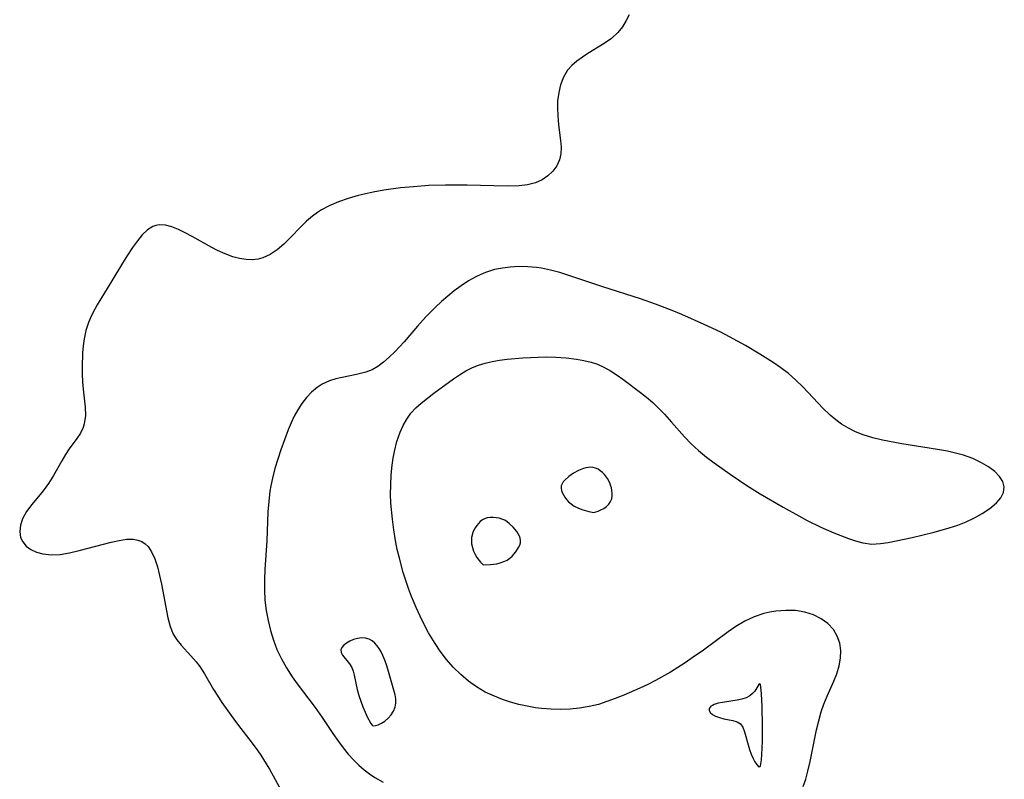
# Model space of a CAD drawing. Header units: metres. Extents: x 1073367 to 1082519, y 1569854 to 1574957.
# Tile 258 of 656: x 1075275 to 1075453, y 1574200 to 1574338. Entities that reach past the tile are written whole.
import ezdxf

# ---------------------------------------------------------------- set-up
doc = ezdxf.new("R2010")
doc.units = ezdxf.units.M
doc.layers.add('CGG_CurvaNivelLidar_v1', color=253, linetype='Continuous', lineweight=30)

msp = doc.modelspace()

# ---------------------------------------------------------------- linework, layer by layer
at = {"layer": 'CGG_CurvaNivelLidar_v1'}
for p, q in [((1075384.8998, 1574338.6514, 65.5), (1075384.3763, 1574337.6118, 65.5)), ((1075383.6716, 1574336.4597, 65.5), (1075382.8467, 1574335.4313, 65.5)), ((1075384.3763, 1574337.6118, 65.5), (1075383.6716, 1574336.4597, 65.5)), ((1075382.8467, 1574335.4313, 65.5), (1075381.6692, 1574334.3835, 65.5)), ((1075380.3497, 1574333.4746, 65.5), (1075377.4169, 1574331.6412, 65.5)), ((1075381.6692, 1574334.3835, 65.5), (1075380.3497, 1574333.4746, 65.5)), ((1075376.4265, 1574330.9857, 65.5), (1075375.4235, 1574330.2664, 65.5)), ((1075377.4169, 1574331.6412, 65.5), (1075376.4265, 1574330.9857, 65.5)), ((1075374.5129, 1574329.4939, 65.5), (1075373.7387, 1574328.6273, 65.5)), ((1075375.4235, 1574330.2664, 65.5), (1075374.5129, 1574329.4939, 65.5)), ((1075373.7387, 1574328.6273, 65.5), (1075373.0136, 1574327.3849, 65.5)), ((1075372.4952, 1574325.9911, 65.5), (1075372.1491, 1574324.5813, 65.5)), ((1075373.0136, 1574327.3849, 65.5), (1075372.4952, 1574325.9911, 65.5)), ((1075372.1491, 1574324.5813, 65.5), (1075371.9544, 1574323.1082, 65.5)), ((1075371.9544, 1574323.1082, 65.5), (1075371.9216, 1574321.7846, 65.5)), ((1075371.9216, 1574321.7846, 65.5), (1075371.9827, 1574320.4443, 65.5)), ((1075371.9827, 1574320.4443, 65.5), (1075372.131, 1574318.781, 65.5)), ((1075372.131, 1574318.781, 65.5), (1075372.4834, 1574315.9029, 65.5)), ((1075372.4834, 1574315.9029, 65.5), (1075372.5776, 1574314.6992, 65.5)), ((1075372.5298, 1574313.5425, 65.5), (1075372.2634, 1574312.4022, 65.5)), ((1075372.5776, 1574314.6992, 65.5), (1075372.5298, 1574313.5425, 65.5)), ((1075372.2634, 1574312.4022, 65.5), (1075371.783, 1574311.3372, 65.5)), ((1075371.1062, 1574310.3749, 65.5), (1075370.2059, 1574309.5105, 65.5)), ((1075371.783, 1574311.3372, 65.5), (1075371.1062, 1574310.3749, 65.5)), ((1075351.6577, 1574307.8408, 65.5), (1075348.6193, 1574307.7606, 65.5)), ((1075355.5757, 1574307.8245, 65.5), (1075351.6577, 1574307.8408, 65.5)), ((1075366.5122, 1574307.91, 65.5), (1075364.9947, 1574307.725, 65.5)), ((1075367.9276, 1574308.27, 65.5), (1075366.5122, 1574307.91, 65.5)), ((1075369.1374, 1574308.8029, 65.5), (1075367.9276, 1574308.27, 65.5)), ((1075370.2059, 1574309.5105, 65.5), (1075369.1374, 1574308.8029, 65.5)), ((1075338.5667, 1574306.5823, 65.5), (1075335.9006, 1574305.9642, 65.5)), ((1075340.5077, 1574306.9325, 65.5), (1075338.5667, 1574306.5823, 65.5)), ((1075343.5152, 1574307.3389, 65.5), (1075340.5077, 1574306.9325, 65.5)), ((1075345.9117, 1574307.5757, 65.5), (1075343.5152, 1574307.3389, 65.5)), ((1075348.6193, 1574307.7606, 65.5), (1075345.9117, 1574307.5757, 65.5)), ((1075362.8555, 1574307.6649, 65.5), (1075355.5757, 1574307.8245, 65.5)), ((1075364.9947, 1574307.725, 65.5), (1075362.8555, 1574307.6649, 65.5)), ((1075332.3126, 1574304.8291, 65.5), (1075330.6185, 1574304.1029, 65.5)), ((1075334.0797, 1574305.4413, 65.5), (1075332.3126, 1574304.8291, 65.5)), ((1075335.9006, 1574305.9642, 65.5), (1075334.0797, 1574305.4413, 65.5)), ((1075328.5554, 1574302.9268, 65.5), (1075327.6003, 1574302.2233, 65.5)), ((1075329.2812, 1574303.3876, 65.5), (1075328.5554, 1574302.9268, 65.5)), ((1075330.6185, 1574304.1029, 65.5), (1075329.2812, 1574303.3876, 65.5)), ((1075326.549, 1574301.3157, 65.5), (1075325.5528, 1574300.3489, 65.5)), ((1075327.6003, 1574302.2233, 65.5), (1075326.549, 1574301.3157, 65.5)), ((1075297.7661, 1574299.7523, 65.5), (1075296.8363, 1574298.8575, 65.5)), ((1075298.768, 1574300.383, 65.5), (1075297.7661, 1574299.7523, 65.5)), ((1075299.3008, 1574300.5711, 65.5), (1075298.768, 1574300.383, 65.5)), ((1075299.9209, 1574300.6702, 65.5), (1075299.3008, 1574300.5711, 65.5)), ((1075301.02, 1574300.5999, 65.5), (1075299.9209, 1574300.6702, 65.5)), ((1075302.1756, 1574300.293, 65.5), (1075301.02, 1574300.5999, 65.5)), ((1075303.3775, 1574299.8123, 65.5), (1075302.1756, 1574300.293, 65.5)), ((1075304.6181, 1574299.2113, 65.5), (1075303.3775, 1574299.8123, 65.5)), ((1075305.8597, 1574298.5517, 65.5), (1075304.6181, 1574299.2113, 65.5)), ((1075325.5528, 1574300.3489, 65.5), (1075323.6078, 1574298.3318, 65.5)), ((1075295.9494, 1574297.7705, 65.5), (1075295.0793, 1574296.5497, 65.5)), ((1075296.8363, 1574298.8575, 65.5), (1075295.9494, 1574297.7705, 65.5)), ((1075309.416, 1574296.5782, 65.5), (1075305.8597, 1574298.5517, 65.5)), ((1075322.4359, 1574297.1784, 65.5), (1075321.2243, 1574296.141, 65.5)), ((1075323.6078, 1574298.3318, 65.5), (1075322.4359, 1574297.1784, 65.5)), ((1075295.0793, 1574296.5497, 65.5), (1075294.1633, 1574295.1705, 65.5)), ((1075310.4356, 1574296.0464, 65.5), (1075309.416, 1574296.5782, 65.5)), ((1075311.8145, 1574295.4042, 65.5), (1075310.4356, 1574296.0464, 65.5)), ((1075313.2047, 1574294.8823, 65.5), (1075311.8145, 1574295.4042, 65.5)), ((1075321.2243, 1574296.141, 65.5), (1075319.9447, 1574295.2863, 65.5)), ((1075293.2539, 1574293.7204, 65.5), (1075291.3621, 1574290.5448, 65.5)), ((1075294.1633, 1574295.1705, 65.5), (1075293.2539, 1574293.7204, 65.5)), ((1075314.4119, 1574294.561, 65.5), (1075313.2047, 1574294.8823, 65.5)), ((1075315.614, 1574294.3786, 65.5), (1075314.4119, 1574294.561, 65.5)), ((1075316.7986, 1574294.3544, 65.5), (1075315.614, 1574294.3786, 65.5)), ((1075317.8135, 1574294.4824, 65.5), (1075316.7986, 1574294.3544, 65.5)), ((1075318.6192, 1574294.6985, 65.5), (1075317.8135, 1574294.4824, 65.5)), ((1075319.9447, 1574295.2863, 65.5), (1075318.6192, 1574294.6985, 65.5)), ((1075358.9208, 1574292.0681, 66), (1075358.0456, 1574291.7078, 66)), ((1075360.5536, 1574292.572, 66), (1075358.9208, 1574292.0681, 66)), ((1075361.9607, 1574292.8627, 66), (1075360.5536, 1574292.572, 66)), ((1075363.3927, 1574293.047, 66), (1075361.9607, 1574292.8627, 66)), ((1075364.9615, 1574293.1342, 66), (1075363.3927, 1574293.047, 66)), ((1075366.5403, 1574293.1083, 66), (1075364.9615, 1574293.1342, 66)), ((1075368.1204, 1574292.9664, 66), (1075366.5403, 1574293.1083, 66)), ((1075369.0427, 1574292.8262, 66), (1075368.1204, 1574292.9664, 66)), ((1075370.691, 1574292.4767, 66), (1075369.0427, 1574292.8262, 66)), ((1075372.332, 1574292.0322, 66), (1075370.691, 1574292.4767, 66)), ((1075373.9694, 1574291.5245, 66), (1075372.332, 1574292.0322, 66)), ((1075291.3621, 1574290.5448, 65.5), (1075288.6814, 1574286.1829, 65.5)), ((1075355.8405, 1574290.5299, 66), (1075354.5305, 1574289.6699, 66)), ((1075357.1893, 1574291.2939, 66), (1075355.8405, 1574290.5299, 66)), ((1075358.0456, 1574291.7078, 66), (1075357.1893, 1574291.2939, 66)), ((1075380.1329, 1574289.4688, 66), (1075373.9694, 1574291.5245, 66)), ((1075353.2561, 1574288.733, 66), (1075352.0971, 1574287.8012, 66)), ((1075354.5305, 1574289.6699, 66), (1075353.2561, 1574288.733, 66)), ((1075386.9391, 1574287.3052, 66), (1075380.1329, 1574289.4688, 66)), ((1075350.9681, 1574286.8239, 66), (1075349.8706, 1574285.8078, 66)), ((1075352.0971, 1574287.8012, 66), (1075350.9681, 1574286.8239, 66)), ((1075389.6562, 1574286.3536, 66), (1075386.9391, 1574287.3052, 66)), ((1075287.8846, 1574284.7324, 65.5), (1075287.4653, 1574283.866, 65.5)), ((1075288.6814, 1574286.1829, 65.5), (1075287.8846, 1574284.7324, 65.5)), ((1075349.8706, 1574285.8078, 66), (1075348.1245, 1574284.0425, 66)), ((1075392.6613, 1574285.1759, 66), (1075389.6562, 1574286.3536, 66)), ((1075394.4092, 1574284.4425, 66), (1075392.6613, 1574285.1759, 66)), ((1075287.0968, 1574282.9825, 65.5), (1075286.6401, 1574281.5521, 65.5)), ((1075287.4653, 1574283.866, 65.5), (1075287.0968, 1574282.9825, 65.5)), ((1075348.1245, 1574284.0425, 66), (1075346.5934, 1574282.3251, 66)), ((1075398.4685, 1574282.6659, 66), (1075394.4092, 1574284.4425, 66)), ((1075286.6401, 1574281.5521, 65.5), (1075286.3212, 1574280.0792, 65.5)), ((1075346.5934, 1574282.3251, 66), (1075344.2124, 1574279.5248, 66)), ((1075401.4438, 1574281.2453, 66), (1075398.4685, 1574282.6659, 66)), ((1075403.0422, 1574280.423, 66), (1075401.4438, 1574281.2453, 66)), ((1075286.3212, 1574280.0792, 65.5), (1075286.1456, 1574278.8071, 65.5)), ((1075344.2124, 1574279.5248, 66), (1075342.5438, 1574277.7204, 66)), ((1075405.9392, 1574278.8276, 66), (1075403.0422, 1574280.423, 66)), ((1075286.1456, 1574278.8071, 65.5), (1075286.0383, 1574277.522, 65.5)), ((1075342.5438, 1574277.7204, 66), (1075341.5136, 1574276.7318, 66)), ((1075408.5328, 1574277.2983, 66), (1075405.9392, 1574278.8276, 66)), ((1075286.0383, 1574277.522, 65.5), (1075285.9614, 1574274.94, 65.5)), ((1075340.4816, 1574275.844, 66), (1075339.4567, 1574275.0781, 66)), ((1075341.5136, 1574276.7318, 66), (1075340.4816, 1574275.844, 66)), ((1075358.8242, 1574275.6658, 66), (1075360.1067, 1574275.9736, 66)), ((1075360.1067, 1574275.9736, 66), (1075361.4219, 1574276.2129, 66)), ((1075361.4219, 1574276.2129, 66), (1075362.8239, 1574276.4031, 66)), ((1075362.8239, 1574276.4031, 66), (1075365.6801, 1574276.6477, 66)), ((1075365.6801, 1574276.6477, 66), (1075368.4187, 1574276.759, 66)), ((1075368.4187, 1574276.759, 66), (1075370.0223, 1574276.773, 66)), ((1075370.0223, 1574276.773, 66), (1075371.6167, 1574276.737, 66)), ((1075371.6167, 1574276.737, 66), (1075373.5032, 1574276.6108, 66)), ((1075373.5032, 1574276.6108, 66), (1075375.3529, 1574276.3923, 66)), ((1075375.3529, 1574276.3923, 66), (1075376.6934, 1574276.1632, 66)), ((1075376.6934, 1574276.1632, 66), (1075377.9972, 1574275.851, 66)), ((1075377.9972, 1574275.851, 66), (1075379.1882, 1574275.4544, 66)), ((1075410.9449, 1574275.7839, 66), (1075408.5328, 1574277.2983, 66)), ((1075285.9614, 1574274.94, 65.5), (1075285.9822, 1574273.6562, 65.5)), ((1075337.2794, 1574274.0279, 66), (1075335.6044, 1574273.6196, 66)), ((1075338.3989, 1574274.4528, 66), (1075337.2794, 1574274.0279, 66)), ((1075339.4567, 1574275.0781, 66), (1075338.3989, 1574274.4528, 66)), ((1075354.2341, 1574273.5407, 66), (1075355.3744, 1574274.2417, 66)), ((1075355.3744, 1574274.2417, 66), (1075356.5534, 1574274.8544, 66)), ((1075356.5534, 1574274.8544, 66), (1075357.6662, 1574275.3039, 66)), ((1075357.6662, 1574275.3039, 66), (1075358.8242, 1574275.6658, 66)), ((1075379.1882, 1574275.4544, 66), (1075380.3305, 1574274.9523, 66)), ((1075380.3305, 1574274.9523, 66), (1075381.5358, 1574274.2757, 66)), ((1075381.5358, 1574274.2757, 66), (1075382.6995, 1574273.5081, 66)), ((1075412.3369, 1574274.8114, 66), (1075410.9449, 1574275.7839, 66)), ((1075413.6763, 1574273.7765, 66), (1075412.3369, 1574274.8114, 66)), ((1075285.9822, 1574273.6562, 65.5), (1075286.0551, 1574272.2907, 65.5)), ((1075286.0551, 1574272.2907, 65.5), (1075286.1742, 1574270.9514, 65.5)), ((1075330.687, 1574272.4521, 66), (1075329.3485, 1574271.8436, 66)), ((1075331.8205, 1574272.8123, 66), (1075330.687, 1574272.4521, 66)), ((1075332.9801, 1574273.0953, 66), (1075331.8205, 1574272.8123, 66)), ((1075335.6044, 1574273.6196, 66), (1075332.9801, 1574273.0953, 66)), ((1075349.5882, 1574270.2358, 66), (1075353.1198, 1574272.7947, 66)), ((1075353.1198, 1574272.7947, 66), (1075354.2341, 1574273.5407, 66)), ((1075382.6995, 1574273.5081, 66), (1075383.7395, 1574272.766, 66)), ((1075383.7395, 1574272.766, 66), (1075386.9333, 1574270.3785, 66)), ((1075414.9526, 1574272.6726, 66), (1075413.6763, 1574273.7765, 66)), ((1075416.3626, 1574271.2885, 66), (1075414.9526, 1574272.6726, 66)), ((1075286.1742, 1574270.9514, 65.5), (1075286.5252, 1574267.7044, 65.5)), ((1075328.4554, 1574271.2646, 66), (1075327.4622, 1574270.4277, 66)), ((1075329.3485, 1574271.8436, 66), (1075328.4554, 1574271.2646, 66)), ((1075419.9054, 1574267.51, 66), (1075416.3626, 1574271.2885, 66)), ((1075326.5478, 1574269.4612, 66), (1075325.712, 1574268.3856, 66)), ((1075327.4622, 1574270.4277, 66), (1075326.5478, 1574269.4612, 66)), ((1075347.2652, 1574268.4169, 66), (1075349.5882, 1574270.2358, 66)), ((1075386.9333, 1574270.3785, 66), (1075388.0417, 1574269.5016, 66)), ((1075388.0417, 1574269.5016, 66), (1075389.1594, 1574268.5238, 66)), ((1075286.5252, 1574267.7044, 65.5), (1075286.5515, 1574266.1787, 65.5)), ((1075324.9584, 1574267.2159, 66), (1075324.3335, 1574266.0552, 66)), ((1075325.712, 1574268.3856, 66), (1075324.9584, 1574267.2159, 66)), ((1075345.4328, 1574266.6121, 66), (1075346.3022, 1574267.5511, 66)), ((1075346.3022, 1574267.5511, 66), (1075347.2652, 1574268.4169, 66)), ((1075389.1594, 1574268.5238, 66), (1075390.2401, 1574267.4869, 66)), ((1075390.2401, 1574267.4869, 66), (1075391.2886, 1574266.4048, 66)), ((1075421.2309, 1574266.2431, 66), (1075419.9054, 1574267.51, 66)), ((1075286.5515, 1574266.1787, 65.5), (1075286.3404, 1574264.7013, 65.5)), ((1075324.3335, 1574266.0552, 66), (1075323.7661, 1574264.839, 66)), ((1075344.017, 1574264.3911, 66), (1075344.6671, 1574265.5486, 66)), ((1075344.6671, 1574265.5486, 66), (1075345.4328, 1574266.6121, 66)), ((1075391.2886, 1574266.4048, 66), (1075392.5589, 1574265.0104, 66)), ((1075422.2346, 1574265.4027, 66), (1075421.2309, 1574266.2431, 66)), ((1075423.2904, 1574264.6369, 66), (1075422.2346, 1574265.4027, 66)), ((1075286.1282, 1574264.0217, 65.5), (1075285.6406, 1574262.9858, 65.5)), ((1075286.3404, 1574264.7013, 65.5), (1075286.1282, 1574264.0217, 65.5)), ((1075323.2385, 1574263.5818, 66), (1075322.5534, 1574261.8053, 66)), ((1075323.7661, 1574264.839, 66), (1075323.2385, 1574263.5818, 66)), ((1075343.469, 1574263.1573, 66), (1075344.017, 1574264.3911, 66)), ((1075392.5589, 1574265.0104, 66), (1075394.9269, 1574262.3103, 66)), ((1075424.5371, 1574263.8837, 66), (1075423.2904, 1574264.6369, 66)), ((1075425.8478, 1574263.2371, 66), (1075424.5371, 1574263.8837, 66)), ((1075285.0259, 1574262.02, 65.5), (1075283.6231, 1574260.1419, 65.5)), ((1075285.6406, 1574262.9858, 65.5), (1075285.0259, 1574262.02, 65.5)), ((1075322.5534, 1574261.8053, 66), (1075321.9033, 1574259.994, 66)), ((1075342.8947, 1574261.4663, 66), (1075343.469, 1574263.1573, 66)), ((1075394.9269, 1574262.3103, 66), (1075396.0948, 1574261.0734, 66)), ((1075427.2145, 1574262.6955, 66), (1075425.8478, 1574263.2371, 66)), ((1075428.9436, 1574262.1711, 66), (1075427.2145, 1574262.6955, 66)), ((1075430.6982, 1574261.757, 66), (1075428.9436, 1574262.1711, 66)), ((1075434.2183, 1574261.0916, 66), (1075430.6982, 1574261.757, 66)), ((1075283.6231, 1574260.1419, 65.5), (1075282.9413, 1574259.1618, 65.5)), ((1075321.9033, 1574259.994, 66), (1075321.3351, 1574258.3097, 66)), ((1075342.4555, 1574259.6981, 66), (1075342.8947, 1574261.4663, 66)), ((1075396.0948, 1574261.0734, 66), (1075397.4394, 1574259.8342, 66)), ((1075397.4394, 1574259.8342, 66), (1075398.8666, 1574258.671, 66)), ((1075440.6568, 1574260.0667, 66), (1075434.2183, 1574261.0916, 66)), ((1075442.4629, 1574259.7189, 66), (1075440.6568, 1574260.0667, 66)), ((1075282.269, 1574258.0185, 65.5), (1075280.8004, 1574255.3527, 65.5)), ((1075282.9413, 1574259.1618, 65.5), (1075282.269, 1574258.0185, 65.5)), ((1075321.3351, 1574258.3097, 66), (1075320.8133, 1574256.6088, 66)), ((1075342.0484, 1574257.2351, 66), (1075342.2285, 1574258.4765, 66)), ((1075342.2285, 1574258.4765, 66), (1075342.4555, 1574259.6981, 66)), ((1075398.8666, 1574258.671, 66), (1075400.2806, 1574257.6114, 66)), ((1075443.9298, 1574259.3953, 66), (1075442.4629, 1574259.7189, 66)), ((1075445.3492, 1574259.0081, 66), (1075443.9298, 1574259.3953, 66)), ((1075447.0304, 1574258.3951, 66), (1075445.3492, 1574259.0081, 66)), ((1075448.5915, 1574257.6605, 66), (1075447.0304, 1574258.3951, 66)), ((1075320.8133, 1574256.6088, 66), (1075320.3643, 1574254.8892, 66)), ((1075341.8621, 1574255.4339, 66), (1075342.0484, 1574257.2351, 66)), ((1075375.7206, 1574256.255, 66), (1075374.8208, 1574255.7483, 66)), ((1075376.6103, 1574256.6087, 66), (1075375.7206, 1574256.255, 66)), ((1075377.0605, 1574256.7322, 66), (1075376.6103, 1574256.6087, 66)), ((1075377.5083, 1574256.8128, 66), (1075377.0605, 1574256.7322, 66)), ((1075377.9493, 1574256.841, 66), (1075377.5083, 1574256.8128, 66)), ((1075378.3785, 1574256.8032, 66), (1075377.9493, 1574256.841, 66)), ((1075378.8285, 1574256.6741, 66), (1075378.3785, 1574256.8032, 66)), ((1075379.2584, 1574256.4672, 66), (1075378.8285, 1574256.6741, 66)), ((1075379.6675, 1574256.1988, 66), (1075379.2584, 1574256.4672, 66)), ((1075400.2806, 1574257.6114, 66), (1075403.1858, 1574255.5537, 66)), ((1075449.8888, 1574256.9047, 66), (1075448.5915, 1574257.6605, 66)), ((1075451.0125, 1574256.0712, 66), (1075449.8888, 1574256.9047, 66)), ((1075280.8004, 1574255.3527, 65.5), (1075279.8984, 1574253.9051, 65.5)), ((1075320.3643, 1574254.8892, 66), (1075320.0743, 1574253.4758, 66)), ((1075341.7635, 1574253.6118, 66), (1075341.8621, 1574255.4339, 66)), ((1075373.2664, 1574254.5094, 66), (1075372.9725, 1574254.1685, 66)), ((1075373.9885, 1574255.156, 66), (1075373.2664, 1574254.5094, 66)), ((1075374.8208, 1574255.7483, 66), (1075373.9885, 1574255.156, 66)), ((1075380.0528, 1574255.8798, 66), (1075379.6675, 1574256.1988, 66)), ((1075380.409, 1574255.5168, 66), (1075380.0528, 1574255.8798, 66)), ((1075380.9463, 1574254.7949, 66), (1075380.409, 1574255.5168, 66)), ((1075381.3758, 1574253.9928, 66), (1075380.9463, 1574254.7949, 66)), ((1075403.1858, 1574255.5537, 66), (1075406.1469, 1574253.5499, 66)), ((1075451.8803, 1574255.1886, 66), (1075451.0125, 1574256.0712, 66)), ((1075452.4764, 1574254.2491, 66), (1075451.8803, 1574255.1886, 66)), ((1075279.8984, 1574253.9051, 65.5), (1075278.9151, 1574252.5473, 65.5)), ((1075320.0743, 1574253.4758, 66), (1075319.9217, 1574252.504, 66)), ((1075341.7557, 1574251.9872, 66), (1075341.7635, 1574253.6118, 66)), ((1075372.6092, 1574253.4451, 66), (1075372.5842, 1574253.0558, 66)), ((1075372.5842, 1574253.0558, 66), (1075372.6545, 1574252.6529, 66)), ((1075372.7455, 1574253.8146, 66), (1075372.6092, 1574253.4451, 66)), ((1075372.6545, 1574252.6529, 66), (1075372.7985, 1574252.2421, 66)), ((1075372.9725, 1574254.1685, 66), (1075372.7455, 1574253.8146, 66)), ((1075381.5434, 1574253.5702, 66), (1075381.3758, 1574253.9928, 66)), ((1075381.6831, 1574253.0984, 66), (1075381.5434, 1574253.5702, 66)), ((1075381.8415, 1574252.1399, 66), (1075381.6831, 1574253.0984, 66)), ((1075406.1469, 1574253.5499, 66), (1075408.5512, 1574252.0493, 66)), ((1075452.7313, 1574253.2724, 66), (1075452.4764, 1574254.2491, 66)), ((1075452.5884, 1574252.2822, 66), (1075452.7313, 1574253.2724, 66)), ((1075278.9151, 1574252.5473, 65.5), (1075276.8767, 1574250.1157, 65.5)), ((1075319.9217, 1574252.504, 66), (1075319.7094, 1574250.6321, 66)), ((1075341.818, 1574250.357, 66), (1075341.7557, 1574251.9872, 66)), ((1075372.7985, 1574252.2421, 66), (1075372.9997, 1574251.8285, 66)), ((1075372.9997, 1574251.8285, 66), (1075373.2466, 1574251.4175, 66)), ((1075373.2466, 1574251.4175, 66), (1075373.5356, 1574251.0131, 66)), ((1075373.5356, 1574251.0131, 66), (1075373.9174, 1574250.5998, 66)), ((1075381.5418, 1574250.635, 66), (1075381.7424, 1574251.1365, 66)), ((1075381.7424, 1574251.1365, 66), (1075381.8404, 1574251.648, 66)), ((1075381.8404, 1574251.648, 66), (1075381.8415, 1574252.1399, 66)), ((1075408.5512, 1574252.0493, 66), (1075412.745, 1574249.6064, 66)), ((1075451.328, 1574250.3718, 66), (1075452.0999, 1574251.3045, 66)), ((1075452.0999, 1574251.3045, 66), (1075452.5884, 1574252.2822, 66)), ((1075276.8767, 1574250.1157, 65.5), (1075275.9235, 1574248.8367, 65.5)), ((1075319.7094, 1574250.6321, 66), (1075319.5702, 1574248.745, 66)), ((1075342.0749, 1574247.4511, 66), (1075341.818, 1574250.357, 66)), ((1075373.9174, 1574250.5998, 66), (1075374.3958, 1574250.1938, 66)), ((1075374.3958, 1574250.1938, 66), (1075374.9536, 1574249.8222, 66)), ((1075374.9536, 1574249.8222, 66), (1075375.6277, 1574249.4789, 66)), ((1075375.6277, 1574249.4789, 66), (1075376.3257, 1574249.2004, 66)), ((1075376.3257, 1574249.2004, 66), (1075377.6023, 1574248.8176, 66)), ((1075379.282, 1574248.8866, 66), (1075379.772, 1574249.1065, 66)), ((1075379.772, 1574249.1065, 66), (1075380.2941, 1574249.3931, 66)), ((1075380.2941, 1574249.3931, 66), (1075380.7985, 1574249.7476, 66)), ((1075380.7985, 1574249.7476, 66), (1075381.2341, 1574250.1722, 66)), ((1075381.2341, 1574250.1722, 66), (1075381.5418, 1574250.635, 66)), ((1075412.745, 1574249.6064, 66), (1075415.5854, 1574248.0252, 66)), ((1075448.7261, 1574248.4447, 66), (1075450.1385, 1574249.3719, 66)), ((1075450.1385, 1574249.3719, 66), (1075451.328, 1574250.3718, 66)), ((1075275.1826, 1574247.5259, 65.5), (1075274.7961, 1574246.3712, 65.5)), ((1075275.9235, 1574248.8367, 65.5), (1075275.1826, 1574247.5259, 65.5)), ((1075319.5702, 1574248.745, 66), (1075319.3442, 1574243.5524, 66)), ((1075342.3207, 1574245.5099, 66), (1075342.0749, 1574247.4511, 66)), ((1075358.3428, 1574247.3098, 66), (1075357.9699, 1574247.0265, 66)), ((1075358.7488, 1574247.5273, 66), (1075358.3428, 1574247.3098, 66)), ((1075359.235, 1574247.677, 66), (1075358.7488, 1574247.5273, 66)), ((1075359.7513, 1574247.7478, 66), (1075359.235, 1574247.677, 66)), ((1075360.2853, 1574247.7558, 66), (1075359.7513, 1574247.7478, 66)), ((1075360.8261, 1574247.71, 66), (1075360.2853, 1574247.7558, 66)), ((1075361.3638, 1574247.6132, 66), (1075360.8261, 1574247.71, 66)), ((1075361.8884, 1574247.4623, 66), (1075361.3638, 1574247.6132, 66)), ((1075362.3884, 1574247.2486, 66), (1075361.8884, 1574247.4623, 66)), ((1075377.6023, 1574248.8176, 66), (1075378.5, 1574248.6263, 66)), ((1075378.5, 1574248.6263, 66), (1075379.282, 1574248.8866, 66)), ((1075415.5854, 1574248.0252, 66), (1075417.0853, 1574247.2273, 66)), ((1075445.863, 1574246.9614, 66), (1075447.3441, 1574247.6669, 66)), ((1075447.3441, 1574247.6669, 66), (1075448.7261, 1574248.4447, 66)), ((1075274.7961, 1574246.3712, 65.5), (1075274.6736, 1574245.2303, 65.5)), ((1075357.0411, 1574245.9073, 66), (1075356.8068, 1574245.4681, 66)), ((1075357.317, 1574246.3166, 66), (1075357.0411, 1574245.9073, 66)), ((1075357.6278, 1574246.692, 66), (1075357.317, 1574246.3166, 66)), ((1075357.9699, 1574247.0265, 66), (1075357.6278, 1574246.692, 66)), ((1075362.8119, 1574246.9935, 66), (1075362.3884, 1574247.2486, 66)), ((1075363.2091, 1574246.6908, 66), (1075362.8119, 1574246.9935, 66)), ((1075363.9337, 1574245.9896, 66), (1075363.2091, 1574246.6908, 66)), ((1075364.5573, 1574245.2133, 66), (1075363.9337, 1574245.9896, 66)), ((1075417.0853, 1574247.2273, 66), (1075419.5725, 1574246.003, 66)), ((1075419.5725, 1574246.003, 66), (1075421.9042, 1574244.9845, 66)), ((1075440.058, 1574245.1068, 66), (1075442.7748, 1574245.8672, 66)), ((1075442.7748, 1574245.8672, 66), (1075444.3482, 1574246.3766, 66)), ((1075444.3482, 1574246.3766, 66), (1075445.863, 1574246.9614, 66)), ((1075274.6736, 1574245.2303, 65.5), (1075274.846, 1574244.1539, 65.5)), ((1075274.846, 1574244.1539, 65.5), (1075275.2522, 1574243.3188, 65.5)), ((1075292.6673, 1574243.6073, 65.5), (1075294.014, 1574243.7998, 65.5)), ((1075294.014, 1574243.7998, 65.5), (1075295.2621, 1574243.8106, 65.5)), ((1075295.2621, 1574243.8106, 65.5), (1075296.0616, 1574243.6733, 65.5)), ((1075342.6324, 1574243.5764, 66), (1075342.3207, 1574245.5099, 66)), ((1075356.4043, 1574244.1305, 66), (1075356.3652, 1574243.6204, 66)), ((1075356.634, 1574245.0388, 66), (1075356.4043, 1574244.1305, 66)), ((1075356.8068, 1574245.4681, 66), (1075356.634, 1574245.0388, 66)), ((1075364.8184, 1574244.8098, 66), (1075364.5573, 1574245.2133, 66)), ((1075365.0323, 1574244.4003, 66), (1075364.8184, 1574244.8098, 66)), ((1075365.1833, 1574243.987, 66), (1075365.0323, 1574244.4003, 66)), ((1075365.2503, 1574243.5717, 66), (1075365.1833, 1574243.987, 66)), ((1075421.9042, 1574244.9845, 66), (1075424.5456, 1574243.9691, 66)), ((1075424.5456, 1574243.9691, 66), (1075425.8178, 1574243.5398, 66)), ((1075433.1504, 1574243.5203, 66), (1075436.0729, 1574244.1511, 66)), ((1075436.0729, 1574244.1511, 66), (1075440.058, 1574245.1068, 66)), ((1075275.2522, 1574243.3188, 65.5), (1075275.8698, 1574242.5864, 65.5)), ((1075275.8698, 1574242.5864, 65.5), (1075276.6667, 1574241.976, 65.5)), ((1075276.6667, 1574241.976, 65.5), (1075277.7011, 1574241.4753, 65.5)), ((1075285.4025, 1574241.7532, 65.5), (1075291.2441, 1574243.295, 65.5)), ((1075291.2441, 1574243.295, 65.5), (1075292.6673, 1574243.6073, 65.5)), ((1075296.0616, 1574243.6733, 65.5), (1075296.7833, 1574243.3932, 65.5)), ((1075296.7833, 1574243.3932, 65.5), (1075297.3678, 1574242.9967, 65.5)), ((1075297.3678, 1574242.9967, 65.5), (1075297.8772, 1574242.4805, 65.5)), ((1075297.8772, 1574242.4805, 65.5), (1075298.2051, 1574242.0377, 65.5)), ((1075298.2051, 1574242.0377, 65.5), (1075298.5146, 1574241.5229, 65.5)), ((1075319.3442, 1574243.5524, 66), (1075319.0204, 1574238.3299, 66)), ((1075342.9545, 1574241.9764, 66), (1075342.6324, 1574243.5764, 66)), ((1075343.3296, 1574240.3871, 66), (1075342.9545, 1574241.9764, 66)), ((1075356.3652, 1574243.6204, 66), (1075356.405, 1574242.9898, 66)), ((1075356.405, 1574242.9898, 66), (1075356.5298, 1574242.328, 66)), ((1075356.5298, 1574242.328, 66), (1075356.7345, 1574241.6683, 66)), ((1075364.388, 1574241.5175, 66), (1075364.9053, 1574242.3265, 66)), ((1075364.9053, 1574242.3265, 66), (1075365.0933, 1574242.7395, 66)), ((1075365.0933, 1574242.7395, 66), (1075365.215, 1574243.1552, 66)), ((1075365.215, 1574243.1552, 66), (1075365.2503, 1574243.5717, 66)), ((1075425.8178, 1574243.5398, 66), (1075427.1513, 1574243.1638, 66)), ((1075427.1513, 1574243.1638, 66), (1075428.7488, 1574242.9413, 66)), ((1075428.7488, 1574242.9413, 66), (1075430.3657, 1574243.027, 66)), ((1075430.3657, 1574243.027, 66), (1075431.753, 1574243.2492, 66)), ((1075431.753, 1574243.2492, 66), (1075433.1504, 1574243.5203, 66)), ((1075277.7011, 1574241.4753, 65.5), (1075278.8761, 1574241.152, 65.5)), ((1075278.8761, 1574241.152, 65.5), (1075280.4014, 1574241.0051, 65.5)), ((1075280.4014, 1574241.0051, 65.5), (1075282.0222, 1574241.0853, 65.5)), ((1075282.0222, 1574241.0853, 65.5), (1075283.6979, 1574241.3565, 65.5)), ((1075283.6979, 1574241.3565, 65.5), (1075285.4025, 1574241.7532, 65.5)), ((1075298.5146, 1574241.5229, 65.5), (1075299.0943, 1574240.2473, 65.5)), ((1075299.0943, 1574240.2473, 65.5), (1075299.5699, 1574238.8165, 65.5)), ((1075344.0484, 1574237.8046, 66), (1075343.3296, 1574240.3871, 66)), ((1075356.7345, 1574241.6683, 66), (1075357.0122, 1574241.0427, 66)), ((1075357.0122, 1574241.0427, 66), (1075357.3258, 1574240.5111, 66)), ((1075357.3258, 1574240.5111, 66), (1075357.9775, 1574239.6682, 66)), ((1075362.8016, 1574240.0492, 66), (1075363.3151, 1574240.3884, 66)), ((1075363.3151, 1574240.3884, 66), (1075363.7375, 1574240.7535, 66)), ((1075363.7375, 1574240.7535, 66), (1075364.388, 1574241.5175, 66)), ((1075299.5699, 1574238.8165, 65.5), (1075299.9696, 1574237.281, 65.5)), ((1075357.9775, 1574239.6682, 66), (1075358.5, 1574239.1659, 66)), ((1075358.5, 1574239.1659, 66), (1075359.7371, 1574239.2193, 66)), ((1075359.7371, 1574239.2193, 66), (1075360.95, 1574239.3918, 66)), ((1075360.95, 1574239.3918, 66), (1075361.592, 1574239.5467, 66)), ((1075361.592, 1574239.5467, 66), (1075362.2145, 1574239.7612, 66)), ((1075362.2145, 1574239.7612, 66), (1075362.8016, 1574240.0492, 66)), ((1075299.9696, 1574237.281, 65.5), (1075300.3158, 1574235.6821, 65.5)), ((1075319.0204, 1574238.3299, 66), (1075318.9342, 1574236.4785, 66)), ((1075345.0058, 1574234.9117, 66), (1075344.0484, 1574237.8046, 66)), ((1075300.3158, 1574235.6821, 65.5), (1075301.4826, 1574229.5751, 65.5)), ((1075318.9342, 1574236.4785, 66), (1075318.9174, 1574234.6395, 66)), ((1075345.5395, 1574233.4889, 66), (1075345.0058, 1574234.9117, 66)), ((1075318.9174, 1574234.6395, 66), (1075319.0165, 1574232.7932, 66)), ((1075346.3762, 1574231.4714, 66), (1075345.5395, 1574233.4889, 66)), ((1075319.0165, 1574232.7932, 66), (1075319.248, 1574230.9474, 66)), ((1075347.0815, 1574229.9116, 66), (1075346.3762, 1574231.4714, 66)), ((1075301.4826, 1574229.5751, 65.5), (1075301.8689, 1574228.0581, 65.5)), ((1075319.248, 1574230.9474, 66), (1075319.5892, 1574229.1169, 66)), ((1075347.8299, 1574228.3836, 66), (1075347.0815, 1574229.9116, 66)), ((1075407.5092, 1574229.7801, 66), (1075405.833, 1574228.9845, 66)), ((1075409.23, 1574230.3809, 66), (1075407.5092, 1574229.7801, 66)), ((1075410.3234, 1574230.6378, 66), (1075409.23, 1574230.3809, 66)), ((1075411.4272, 1574230.8136, 66), (1075410.3234, 1574230.6378, 66)), ((1075413.1987, 1574230.9506, 66), (1075411.4272, 1574230.8136, 66)), ((1075414.9479, 1574230.904, 66), (1075413.1987, 1574230.9506, 66)), ((1075416.6387, 1574230.6461, 66), (1075414.9479, 1574230.904, 66)), ((1075418.2365, 1574230.1414, 66), (1075416.6387, 1574230.6461, 66)), ((1075419.6182, 1574229.4429, 66), (1075418.2365, 1574230.1414, 66)), ((1075301.8689, 1574228.0581, 65.5), (1075302.4285, 1574226.6667, 65.5)), ((1075319.5892, 1574229.1169, 66), (1075320.0286, 1574227.3091, 66)), ((1075348.6305, 1574226.8974, 66), (1075347.8299, 1574228.3836, 66)), ((1075404.2033, 1574228.0353, 66), (1075402.8053, 1574227.0977, 66)), ((1075405.833, 1574228.9845, 66), (1075404.2033, 1574228.0353, 66)), ((1075420.8329, 1574228.5494, 66), (1075419.6182, 1574229.4429, 66)), ((1075421.831, 1574227.4696, 66), (1075420.8329, 1574228.5494, 66)), ((1075302.4285, 1574226.6667, 65.5), (1075303.0837, 1574225.6215, 65.5)), ((1075320.0286, 1574227.3091, 66), (1075320.5644, 1574225.5335, 66)), ((1075336.4903, 1574225.9796, 66.5), (1075335.7583, 1574225.8876, 66.5)), ((1075337.2115, 1574225.9405, 66.5), (1075336.4903, 1574225.9796, 66.5)), ((1075337.8914, 1574225.7454, 66.5), (1075337.2115, 1574225.9405, 66.5)), ((1075349.7979, 1574224.9672, 66), (1075348.6305, 1574226.8974, 66)), ((1075402.8053, 1574227.0977, 66), (1075398.3073, 1574223.7607, 66)), ((1075422.515, 1574226.3115, 66), (1075421.831, 1574227.4696, 66)), ((1075422.9626, 1574225.0346, 66), (1075422.515, 1574226.3115, 66)), ((1075303.0837, 1574225.6215, 65.5), (1075303.8741, 1574224.647, 65.5)), ((1075303.8741, 1574224.647, 65.5), (1075305.6452, 1574222.7315, 65.5)), ((1075320.5644, 1574225.5335, 66), (1075321.1881, 1574223.8614, 66)), ((1075332.9012, 1574224.2397, 66.5), (1075332.7319, 1574223.7998, 66.5)), ((1075333.2663, 1574224.6587, 66.5), (1075332.9012, 1574224.2397, 66.5)), ((1075333.7721, 1574225.0483, 66.5), (1075333.2663, 1574224.6587, 66.5)), ((1075334.3766, 1574225.396, 66.5), (1075333.7721, 1574225.0483, 66.5)), ((1075335.0472, 1574225.6839, 66.5), (1075334.3766, 1574225.396, 66.5)), ((1075335.7583, 1574225.8876, 66.5), (1075335.0472, 1574225.6839, 66.5)), ((1075338.4171, 1574225.4387, 66.5), (1075337.8914, 1574225.7454, 66.5)), ((1075338.8954, 1574225.0217, 66.5), (1075338.4171, 1574225.4387, 66.5)), ((1075339.33, 1574224.5175, 66.5), (1075338.8954, 1574225.0217, 66.5)), ((1075339.6541, 1574224.0541, 66.5), (1075339.33, 1574224.5175, 66.5)), ((1075350.7031, 1574223.5957, 66), (1075349.7979, 1574224.9672, 66)), ((1075423.1641, 1574223.6759, 66), (1075422.9626, 1574225.0346, 66)), ((1075305.6452, 1574222.7315, 65.5), (1075306.5816, 1574221.6432, 65.5)), ((1075321.1881, 1574223.8614, 66), (1075321.9918, 1574222.1709, 66)), ((1075332.7319, 1574223.7998, 66.5), (1075332.8037, 1574223.3384, 66.5)), ((1075332.8037, 1574223.3384, 66.5), (1075333.0657, 1574222.8595, 66.5)), ((1075333.0657, 1574222.8595, 66.5), (1075334.3314, 1574221.2541, 66.5)), ((1075339.9525, 1574223.5532, 66.5), (1075339.6541, 1574224.0541, 66.5)), ((1075340.3403, 1574222.7811, 66.5), (1075339.9525, 1574223.5532, 66.5)), ((1075340.6856, 1574221.9638, 66.5), (1075340.3403, 1574222.7811, 66.5)), ((1075351.8387, 1574222.0957, 66), (1075350.7031, 1574223.5957, 66)), ((1075398.3073, 1574223.7607, 66), (1075396.3015, 1574222.3508, 66)), ((1075423.1151, 1574222.3023, 66), (1075423.1641, 1574223.6759, 66)), ((1075306.5816, 1574221.6432, 65.5), (1075307.2305, 1574220.7969, 65.5)), ((1075307.2305, 1574220.7969, 65.5), (1075308.1079, 1574219.4754, 65.5)), ((1075321.9918, 1574222.1709, 66), (1075322.9288, 1574220.5365, 66)), ((1075334.3314, 1574221.2541, 66.5), (1075334.7167, 1574220.6199, 66.5)), ((1075334.7167, 1574220.6199, 66.5), (1075334.9827, 1574219.9621, 66.5)), ((1075340.9927, 1574221.1145, 66.5), (1075340.6856, 1574221.9638, 66.5)), ((1075341.2442, 1574220.3136, 66.5), (1075340.9927, 1574221.1145, 66.5)), ((1075353.0809, 1574220.6797, 66), (1075351.8387, 1574222.0957, 66)), ((1075354.4204, 1574219.3571, 66), (1075353.0809, 1574220.6797, 66)), ((1075394.9925, 1574221.4781, 66), (1075392.3355, 1574219.8032, 66)), ((1075396.3015, 1574222.3508, 66), (1075394.9925, 1574221.4781, 66)), ((1075422.4415, 1574219.4929, 66), (1075422.861, 1574220.9018, 66)), ((1075422.861, 1574220.9018, 66), (1075423.1151, 1574222.3023, 66)), ((1075308.1079, 1574219.4754, 65.5), (1075309.7505, 1574216.6695, 65.5)), ((1075322.9288, 1574220.5365, 66), (1075323.9691, 1574218.9511, 66)), ((1075323.9691, 1574218.9511, 66), (1075324.8805, 1574217.6843, 66)), ((1075334.9827, 1574219.9621, 66.5), (1075335.1751, 1574219.2489, 66.5)), ((1075335.1751, 1574219.2489, 66.5), (1075335.7122, 1574216.6185, 66.5)), ((1075342.5505, 1574215.668, 66.5), (1075341.2442, 1574220.3136, 66.5)), ((1075355.8192, 1574218.1717, 66), (1075354.4204, 1574219.3571, 66)), ((1075392.3355, 1574219.8032, 66), (1075389.6441, 1574218.248, 66)), ((1075421.9151, 1574218.1393, 66), (1075422.4415, 1574219.4929, 66)), ((1075324.8805, 1574217.6843, 66), (1075328.1199, 1574213.3789, 66)), ((1075357.3035, 1574217.1058, 66), (1075355.8192, 1574218.1717, 66)), ((1075358.8741, 1574216.1826, 66), (1075357.3035, 1574217.1058, 66)), ((1075388.2725, 1574217.5384, 66), (1075386.8471, 1574216.8723, 66)), ((1075389.6441, 1574218.248, 66), (1075388.2725, 1574217.5384, 66)), ((1075408.3421, 1574217.5731, 66.5), (1075407.6074, 1574216.3686, 66.5)), ((1075408.493, 1574217.6807, 66.5), (1075408.3421, 1574217.5731, 66.5)), ((1075408.6156, 1574217.5233, 66.5), (1075408.493, 1574217.6807, 66.5)), ((1075408.7124, 1574217.1327, 66.5), (1075408.6156, 1574217.5233, 66.5)), ((1075408.8512, 1574215.8613, 66.5), (1075408.7124, 1574217.1327, 66.5)), ((1075420.7054, 1574215.4076, 66), (1075421.9151, 1574218.1393, 66)), ((1075309.7505, 1574216.6695, 65.5), (1075310.6114, 1574215.2566, 65.5)), ((1075310.6114, 1574215.2566, 65.5), (1075311.2361, 1574214.3189, 65.5)), ((1075335.7122, 1574216.6185, 66.5), (1075336, 1574215.5762, 66.5)), ((1075336, 1574215.5762, 66.5), (1075336.3452, 1574214.5173, 66.5)), ((1075342.6869, 1574214.9423, 66.5), (1075342.5505, 1574215.668, 66.5)), ((1075360.5427, 1574215.4119, 66), (1075358.8741, 1574216.1826, 66)), ((1075361.9677, 1574214.8625, 66), (1075360.5427, 1574215.4119, 66)), ((1075383.9011, 1574215.6105, 66), (1075382.3877, 1574215.0044, 66)), ((1075386.8471, 1574216.8723, 66), (1075383.9011, 1574215.6105, 66)), ((1075406.7287, 1574215.4703, 66.5), (1075406.0592, 1574215.1264, 66.5)), ((1075407.2211, 1574215.891, 66.5), (1075406.7287, 1574215.4703, 66.5)), ((1075407.6074, 1574216.3686, 66.5), (1075407.2211, 1574215.891, 66.5)), ((1075408.9578, 1574213.5723, 66.5), (1075408.8512, 1574215.8613, 66.5)), ((1075420.1227, 1574214.0028, 66), (1075420.7054, 1574215.4076, 66)), ((1075311.2361, 1574214.3189, 65.5), (1075313.6952, 1574210.8503, 65.5)), ((1075336.3452, 1574214.5173, 66.5), (1075336.7302, 1574213.4856, 66.5)), ((1075336.7302, 1574213.4856, 66.5), (1075337.1364, 1574212.5242, 66.5)), ((1075342.5737, 1574213.4291, 66.5), (1075342.7051, 1574214.1866, 66.5)), ((1075342.7051, 1574214.1866, 66.5), (1075342.6869, 1574214.9423, 66.5)), ((1075363.4265, 1574214.3777, 66), (1075361.9677, 1574214.8625, 66)), ((1075364.9118, 1574213.9572, 66), (1075363.4265, 1574214.3777, 66)), ((1075366.4183, 1574213.6054, 66), (1075364.9118, 1574213.9572, 66)), ((1075367.9722, 1574213.3272, 66), (1075366.4183, 1574213.6054, 66)), ((1075377.6333, 1574213.5433, 66), (1075375.9374, 1574213.2646, 66)), ((1075379.3229, 1574213.9577, 66), (1075377.6333, 1574213.5433, 66)), ((1075380.8631, 1574214.4457, 66), (1075379.3229, 1574213.9577, 66)), ((1075382.3877, 1574215.0044, 66), (1075380.8631, 1574214.4457, 66)), ((1075399.6848, 1574213.5983, 66.5), (1075399.5318, 1574213.4538, 66.5)), ((1075399.9512, 1574213.7757, 66.5), (1075399.6848, 1574213.5983, 66.5)), ((1075400.2755, 1574213.9293, 66.5), (1075399.9512, 1574213.7757, 66.5)), ((1075400.9734, 1574214.1446, 66.5), (1075400.2755, 1574213.9293, 66.5)), ((1075401.7767, 1574214.3041, 66.5), (1075400.9734, 1574214.1446, 66.5)), ((1075404.4265, 1574214.698, 66.5), (1075401.7767, 1574214.3041, 66.5)), ((1075405.2786, 1574214.8789, 66.5), (1075404.4265, 1574214.698, 66.5)), ((1075406.0592, 1574215.1264, 66.5), (1075405.2786, 1574214.8789, 66.5)), ((1075409.003, 1574209.9856, 66.5), (1075408.9578, 1574213.5723, 66.5)), ((1075419.627, 1574212.5919, 66), (1075420.1227, 1574214.0028, 66)), ((1075328.1199, 1574213.3789, 66), (1075329.3716, 1574211.5719, 66)), ((1075337.1364, 1574212.5242, 66.5), (1075337.5244, 1574211.7084, 66.5)), ((1075337.5244, 1574211.7084, 66.5), (1075338.1907, 1574210.5146, 66.5)), ((1075341.3188, 1574211.4321, 66.5), (1075341.848, 1574212.0308, 66.5)), ((1075341.848, 1574212.0308, 66.5), (1075342.279, 1574212.7046, 66.5)), ((1075342.279, 1574212.7046, 66.5), (1075342.5737, 1574213.4291, 66.5)), ((1075369.0447, 1574213.1907, 66), (1075367.9722, 1574213.3272, 66)), ((1075370.7685, 1574213.0611, 66), (1075369.0447, 1574213.1907, 66)), ((1075372.4971, 1574213.0315, 66), (1075370.7685, 1574213.0611, 66)), ((1075374.2226, 1574213.098, 66), (1075372.4971, 1574213.0315, 66)), ((1075375.9374, 1574213.2646, 66), (1075374.2226, 1574213.098, 66)), ((1075399.3843, 1574213.2247, 66.5), (1075399.3488, 1574212.8812, 66.5)), ((1075399.3488, 1574212.8812, 66.5), (1075399.5518, 1574212.4919, 66.5)), ((1075399.5318, 1574213.4538, 66.5), (1075399.3843, 1574213.2247, 66.5)), ((1075399.5518, 1574212.4919, 66.5), (1075399.9636, 1574212.1316, 66.5)), ((1075399.9636, 1574212.1316, 66.5), (1075400.5289, 1574211.8141, 66.5)), ((1075400.5289, 1574211.8141, 66.5), (1075401.2022, 1574211.5551, 66.5)), ((1075419.1697, 1574210.9898, 66), (1075419.627, 1574212.5919, 66)), ((1075313.6952, 1574210.8503, 65.5), (1075314.6355, 1574209.5926, 65.5)), ((1075329.3716, 1574211.5719, 66), (1075331.3181, 1574208.6597, 66)), ((1075338.1907, 1574210.5146, 66.5), (1075338.4063, 1574210.1974, 66.5)), ((1075338.4063, 1574210.1974, 66.5), (1075338.5, 1574210.1092, 66.5)), ((1075338.5, 1574210.1092, 66.5), (1075338.6525, 1574210.078, 66.5)), ((1075338.6525, 1574210.078, 66.5), (1075339.0141, 1574210.1319, 66.5)), ((1075339.0141, 1574210.1319, 66.5), (1075339.5241, 1574210.2821, 66.5)), ((1075339.5241, 1574210.2821, 66.5), (1075340.12, 1574210.5464, 66.5)), ((1075340.12, 1574210.5464, 66.5), (1075340.7297, 1574210.931, 66.5)), ((1075340.7297, 1574210.931, 66.5), (1075341.3188, 1574211.4321, 66.5)), ((1075401.2022, 1574211.5551, 66.5), (1075402.0073, 1574211.35, 66.5)), ((1075402.0073, 1574211.35, 66.5), (1075403.6569, 1574211.0173, 66.5)), ((1075403.6569, 1574211.0173, 66.5), (1075404.3951, 1574210.7867, 66.5)), ((1075404.3951, 1574210.7867, 66.5), (1075404.9971, 1574210.4224, 66.5)), ((1075404.9971, 1574210.4224, 66.5), (1075405.4309, 1574209.8135, 66.5)), ((1075408.9732, 1574207.2867, 66.5), (1075409.003, 1574209.9856, 66.5)), ((1075418.7832, 1574209.3599, 66), (1075419.1697, 1574210.9898, 66)), ((1075314.6355, 1574209.5926, 65.5), (1075316.7232, 1574206.9177, 65.5)), ((1075331.3181, 1574208.6597, 66), (1075332.3194, 1574207.2314, 66)), ((1075405.4309, 1574209.8135, 66.5), (1075405.7696, 1574208.9687, 66.5)), ((1075405.7696, 1574208.9687, 66.5), (1075406.6633, 1574205.7956, 66.5)), ((1075417.6295, 1574203.598, 66), (1075418.7832, 1574209.3599, 66)), ((1075316.7232, 1574206.9177, 65.5), (1075317.7284, 1574205.5553, 65.5)), ((1075332.3194, 1574207.2314, 66), (1075333.1871, 1574206.0829, 66)), ((1075408.8758, 1574204.8729, 66.5), (1075408.9732, 1574207.2867, 66.5)), ((1075317.7284, 1574205.5553, 65.5), (1075318.2803, 1574204.7441, 65.5)), ((1075318.2803, 1574204.7441, 65.5), (1075319.2454, 1574203.2208, 65.5)), ((1075333.1871, 1574206.0829, 66), (1075334.0965, 1574204.9753, 66)), ((1075334.0965, 1574204.9753, 66), (1075335.0532, 1574203.9178, 66)), ((1075406.6633, 1574205.7956, 66.5), (1075406.9696, 1574204.9491, 66.5)), ((1075406.9696, 1574204.9491, 66.5), (1075407.3016, 1574204.1881, 66.5)), ((1075408.7979, 1574203.9123, 66.5), (1075408.8758, 1574204.8729, 66.5)), ((1075319.2454, 1574203.2208, 65.5), (1075319.8465, 1574202.2055, 65.5)), ((1075335.0532, 1574203.9178, 66), (1075335.9941, 1574202.9877, 66)), ((1075335.9941, 1574202.9877, 66), (1075336.99, 1574202.1223, 66)), ((1075407.3016, 1574204.1881, 66.5), (1075407.6401, 1574203.5489, 66.5)), ((1075407.6401, 1574203.5489, 66.5), (1075407.9639, 1574203.0652, 66.5)), ((1075407.9639, 1574203.0652, 66.5), (1075408.1969, 1574202.8072, 66.5)), ((1075408.1969, 1574202.8072, 66.5), (1075408.3822, 1574202.6784, 66.5)), ((1075408.5573, 1574202.6983, 66.5), (1075408.6194, 1574202.8361, 66.5)), ((1075408.6194, 1574202.8361, 66.5), (1075408.7017, 1574203.1907, 66.5)), ((1075408.7017, 1574203.1907, 66.5), (1075408.7979, 1574203.9123, 66.5)), ((1075417.2291, 1574201.893, 66), (1075417.6295, 1574203.598, 66)), ((1075319.8465, 1574202.2055, 65.5), (1075321.878, 1574198.5215, 65.5)), ((1075336.99, 1574202.1223, 66), (1075337.935, 1574201.4084, 66)), ((1075337.935, 1574201.4084, 66), (1075338.9241, 1574200.7504, 66)), ((1075408.3822, 1574202.6784, 66.5), (1075408.5, 1574202.6876, 66.5)), ((1075408.5, 1574202.6876, 66.5), (1075408.5573, 1574202.6983, 66.5)), ((1075416.8355, 1574200.4334, 66), (1075417.2291, 1574201.893, 66)), ((1075338.9241, 1574200.7504, 66), (1075340.3825, 1574199.9054, 66)), ((1075416.3733, 1574199.0779, 66), (1075416.8355, 1574200.4334, 66))]:
    msp.add_line(p, q, dxfattribs=at)

doc.saveas('drawing.dxf')
